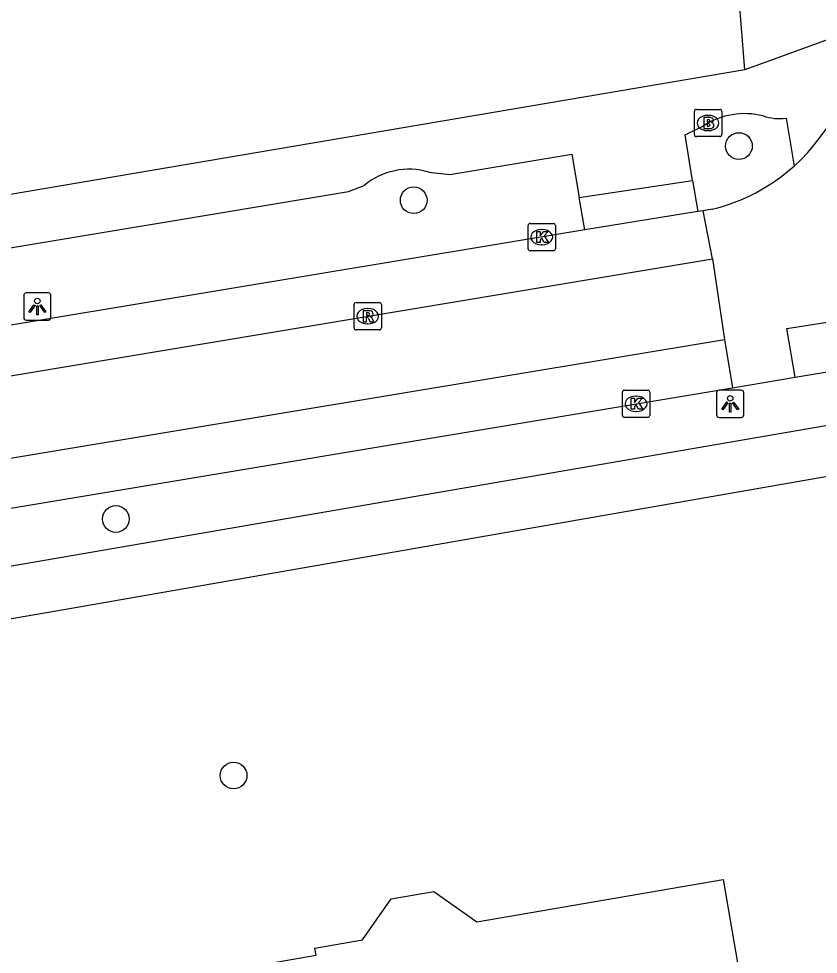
# Model space of a CAD drawing. Extents: x 161772 to 163123, y 383092 to 383917.
# Drawn here: x 162375.29 to 162404.58, y 383625.53 to 383659.79 of the extents above; entities that cross this region are included whole.
import ezdxf

# ---------------------------------------------------------------- set-up
doc = ezdxf.new("R2010")
doc.units = 0
for name, color, linetype in [('IMGEO_Boom', 7, 'Continuous'), ('IMGEO_Brandkraan', 7, 'Continuous'), ('IMGEO_Kolk', 7, 'Continuous'), ('IMGEO_Lichtpunt', 7, 'Continuous'), ('IMGEO_Pand', 7, 'Continuous'), ('IMGEO_Rijbaan_lokaal_gesloten', 7, 'Continuous'), ('IMGEO_Rijbaan_lokaal_open', 7, 'Continuous'), ('IMGEO_Rioolput', 7, 'Continuous'), ('IMGEO_Voetpad_open', 7, 'Continuous')]:
    doc.layers.add(name, color=color, linetype=linetype)

msp = doc.modelspace()

# ---------------------------------------------------------------- linework, layer by layer
at = {"layer": 'IMGEO_Boom'}
for centre in [(162401.674, 383655.128), (162389.761, 383653.144), (162378.85, 383641.47), (162383.164, 383632.077)]:
    msp.add_circle(centre, 0.489, dxfattribs=at)
at = {"layer": 'IMGEO_Brandkraan'}
for p, q in [((162400.117, 383656.472), (162400.969, 383656.472)), ((162400.042, 383655.546), (162400.042, 383656.398)), ((162400.53, 383656.252), (162400.555, 383656.252)), ((162401.043, 383656.398), (162401.043, 383655.546)), ((162400.969, 383655.472), (162400.117, 383655.472)), ((162400.553, 383655.692), (162400.528, 383655.692))]:
    msp.add_line(p, q, dxfattribs=at)
for points in [[(162400.117, 383656.472), (162400.969, 383656.472)], [(162400.042, 383655.546), (162400.042, 383656.398)], [(162400.39, 383656.172), (162400.39, 383655.772), (162400.603, 383655.772)], [(162400.621, 383656.172), (162400.39, 383656.172)], [(162401.043, 383656.398), (162401.043, 383655.546)], [(162400.569, 383656.091), (162400.515, 383656.091), (162400.515, 383656.015)], [(162400.515, 383656.015), (162400.568, 383656.015)], [(162400.577, 383655.939), (162400.515, 383655.939), (162400.515, 383655.858)], [(162400.515, 383655.858), (162400.577, 383655.858)], [(162400.969, 383655.472), (162400.117, 383655.472)]]:
    msp.add_lwpolyline(points, dxfattribs=at)
for centre, radius, start, end in [((162400.119, 383656.396), 0.0765, 91.552, 178.448), ((162400.119, 383656.396), 0.0765, 91.552, 178.448), ((162400.967, 383656.396), 0.0765, 1.552, 88.448), ((162400.967, 383656.396), 0.0765, 1.552, 88.448), ((162400.625, 383656.027), 0.145, 59.4692, 91.5367), ((162400.65, 383656.074), 0.0922, 285.5137, 58.1501), ((162400.57, 383656.053), 0.0379, 267.8285, 90.9355), ((162400.578, 383655.898), 0.0404, 269.8759, 90.5077), ((162400.609, 383656.023), 0.251, 268.6676, 293.5347), ((162400.655, 383655.882), 0.105, 301.3115, 78.989), ((162400.119, 383655.548), 0.0765, 181.552, 268.448), ((162400.119, 383655.548), 0.0765, 181.552, 268.448), ((162400.967, 383655.548), 0.0765, 271.552, 358.448), ((162400.967, 383655.548), 0.0765, 271.552, 358.448)]:
    msp.add_arc(centre, radius, start, end, dxfattribs=at)
for centre, major_axis, ratio, start_param, end_param in [((162400.529, 383655.972), (-0.387, 0.002), 0.722429, 4.712389, 7.853982), ((162400.554, 383655.972), (-0.39, 0.002), 0.717154, 1.570796, 4.712389)]:
    msp.add_ellipse(centre, major_axis=major_axis, ratio=ratio, start_param=start_param, end_param=end_param, dxfattribs=at)
at = {"layer": 'IMGEO_Kolk'}
for p, q in [((162393.95, 383651.367), (162393.95, 383652.219)), ((162394.025, 383652.293), (162394.877, 383652.293)), ((162394.438, 383652.073), (162394.463, 383652.073)), ((162394.951, 383652.219), (162394.951, 383651.367)), ((162394.461, 383651.513), (162394.436, 383651.513)), ((162394.877, 383651.293), (162394.025, 383651.293)), ((162397.482, 383646.19), (162398.334, 383646.19)), ((162397.407, 383645.264), (162397.407, 383646.116)), ((162397.895, 383645.97), (162397.92, 383645.97)), ((162398.408, 383646.116), (162398.408, 383645.264)), ((162398.334, 383645.19), (162397.482, 383645.19)), ((162397.918, 383645.41), (162397.893, 383645.41))]:
    msp.add_line(p, q, dxfattribs=at)
for points in [[(162393.95, 383651.367), (162393.95, 383652.219)], [(162394.025, 383652.293), (162394.877, 383652.293)], [(162394.271, 383651.993), (162394.394, 383651.993), (162394.394, 383651.842), (162394.524, 383651.993), (162394.688, 383651.993), (162394.542, 383651.842), (162394.695, 383651.593), (162394.543, 383651.593), (162394.458, 383651.757), (162394.394, 383651.69), (162394.394, 383651.593), (162394.271, 383651.593), (162394.271, 383651.993)], [(162394.951, 383652.219), (162394.951, 383651.367)], [(162394.877, 383651.293), (162394.025, 383651.293)], [(162397.482, 383646.19), (162398.334, 383646.19)], [(162397.407, 383645.264), (162397.407, 383646.116)], [(162397.728, 383645.89), (162397.851, 383645.89), (162397.851, 383645.739), (162397.981, 383645.89), (162398.145, 383645.89), (162397.999, 383645.739), (162398.152, 383645.49), (162398, 383645.49), (162397.915, 383645.654), (162397.851, 383645.587), (162397.851, 383645.49), (162397.728, 383645.49), (162397.728, 383645.89)], [(162398.408, 383646.116), (162398.408, 383645.264)], [(162398.334, 383645.19), (162397.482, 383645.19)]]:
    msp.add_lwpolyline(points, dxfattribs=at)
for centre, start, end in [((162394.027, 383652.217), 91.552, 178.448), ((162394.027, 383652.217), 91.552, 178.448), ((162394.875, 383652.217), 1.552, 88.448), ((162394.875, 383652.217), 1.552, 88.448), ((162394.027, 383651.369), 181.552, 268.448), ((162394.027, 383651.369), 181.552, 268.448), ((162394.875, 383651.369), 271.552, 358.448), ((162394.875, 383651.369), 271.552, 358.448), ((162397.484, 383646.114), 91.552, 178.448), ((162397.484, 383646.114), 91.552, 178.448), ((162398.332, 383646.114), 1.552, 88.448), ((162398.332, 383646.114), 1.552, 88.448), ((162397.484, 383645.266), 181.552, 268.448), ((162397.484, 383645.266), 181.552, 268.448), ((162398.332, 383645.266), 271.552, 358.448), ((162398.332, 383645.266), 271.552, 358.448)]:
    msp.add_arc(centre, 0.0765, start, end, dxfattribs=at)
for centre, major_axis, ratio, start_param, end_param in [((162394.437, 383651.793), (-0.387, 0.002), 0.722429, 4.712389, 7.853982), ((162394.462, 383651.793), (-0.39, 0.002), 0.717154, 1.570796, 4.712389), ((162397.894, 383645.69), (-0.387, 0.002), 0.722429, 4.712389, 7.853982), ((162397.919, 383645.69), (-0.39, 0.002), 0.717154, 1.570796, 4.712389)]:
    msp.add_ellipse(centre, major_axis=major_axis, ratio=ratio, start_param=start_param, end_param=end_param, dxfattribs=at)
at = {"layer": 'IMGEO_Lichtpunt'}
for p, q in [((162375.477, 383649.655), (162375.477, 383648.848)), ((162375.477, 383649.655), (162375.477, 383648.848)), ((162376.379, 383649.75), (162375.571, 383649.75)), ((162376.379, 383649.75), (162375.571, 383649.75)), ((162376.473, 383648.848), (162376.473, 383649.655)), ((162376.473, 383648.848), (162376.473, 383649.655)), ((162375.571, 383648.754), (162376.379, 383648.754)), ((162375.571, 383648.754), (162376.379, 383648.754)), ((162401.757, 383646.187), (162400.949, 383646.187)), ((162401.757, 383646.187), (162400.949, 383646.187)), ((162400.855, 383646.092), (162400.855, 383645.285)), ((162400.855, 383646.092), (162400.855, 383645.285)), ((162401.851, 383645.285), (162401.851, 383646.092)), ((162401.851, 383645.285), (162401.851, 383646.092)), ((162400.949, 383645.191), (162401.757, 383645.191)), ((162400.949, 383645.191), (162401.757, 383645.191))]:
    msp.add_line(p, q, dxfattribs=at)
for points in [[(162375.851, 383649.319), (162375.89, 383649.291), (162375.702, 383649.029), (162375.664, 383649.056), (162375.851, 383649.319)], [(162375.953, 383649.271), (162376, 383649.271), (162376, 383648.949), (162375.953, 383648.949), (162375.953, 383649.271)], [(162376.063, 383649.291), (162376.101, 383649.318), (162376.288, 383649.056), (162376.249, 383649.028), (162376.063, 383649.291)], [(162401.229, 383645.756), (162401.268, 383645.728), (162401.08, 383645.466), (162401.042, 383645.493), (162401.229, 383645.756)], [(162401.331, 383645.708), (162401.378, 383645.708), (162401.378, 383645.386), (162401.331, 383645.386), (162401.331, 383645.708)], [(162401.441, 383645.728), (162401.479, 383645.755), (162401.666, 383645.493), (162401.627, 383645.465), (162401.441, 383645.728)]]:
    msp.add_lwpolyline(points, dxfattribs=at)
for centre in [(162375.976, 383649.453), (162401.354, 383645.89)]:
    msp.add_circle(centre, 0.0994, dxfattribs=at)
for centre, start, end in [((162375.571, 383649.655), 90, 180), ((162375.571, 383649.655), 90, 180), ((162376.379, 383649.655), 0, 90), ((162376.379, 383649.655), 0, 90), ((162375.571, 383648.848), 180, 270), ((162375.571, 383648.848), 180, 270), ((162376.379, 383648.848), 270, 0), ((162376.379, 383648.848), 270, 360), ((162400.949, 383646.092), 90, 180), ((162400.949, 383646.092), 90, 180), ((162401.757, 383646.092), 0, 90), ((162401.757, 383646.092), 0, 90), ((162400.949, 383645.285), 180, 270), ((162400.949, 383645.285), 180, 270), ((162401.757, 383645.285), 270, 0), ((162401.757, 383645.285), 270, 360)]:
    msp.add_arc(centre, 0.0946, start, end, dxfattribs=at)
at = {"layer": 'IMGEO_Pand'}
msp.add_lwpolyline([(162399.03, 383610.816), (162388.968, 383609.079), (162388.915, 383609.387), (162383.98, 383608.535), (162382.052, 383619.707), (162381.201, 383624.634), (162386.186, 383625.494), (162386.141, 383625.755), (162387.882, 383626.056), (162388.939, 383627.555), (162390.495, 383627.823), (162392.069, 383626.713), (162401.091, 383628.27), (162403.957, 383611.666), (162399.03, 383610.816)], dxfattribs=at)
at = {"layer": 'IMGEO_Rijbaan_lokaal_gesloten'}
for points in [[(162400.168, 383652.728), (162396.033, 383652.056)], [(162400.369, 383652.761), (162400.168, 383652.728)], [(162396.033, 383652.056), (162373.004, 383648.235)], [(162324.048, 383640.04), (162324.366, 383638.28), (162400.705, 383651)], [(162289.753, 383627.613), (162289.408, 383629.436), (162310.979, 383633.067), (162401.14, 383648.038)], [(162403.73, 383646.66), (162406.288, 383647.086)], [(162370.817, 383641.176), (162401.438, 383646.278)]]:
    msp.add_lwpolyline(points, dxfattribs=at)
at = {"layer": 'IMGEO_Rijbaan_lokaal_open'}
for points in [[(162400.698, 383652.814), (162400.369, 383652.761)], [(162400.705, 383651), (162400.369, 383652.761)], [(162400.705, 383651), (162401.14, 383648.038)], [(162403.73, 383646.66), (162403.43, 383648.446), (162411.39, 383649.688), (162413.896, 383650.005), (162423.029, 383650.909), (162423.282, 383649.204)], [(162401.14, 383648.038), (162401.438, 383646.278)], [(162401.438, 383646.278), (162403.73, 383646.66)]]:
    msp.add_lwpolyline(points, dxfattribs=at)
for centre, radius, start, end in [((162399.025, 383659.608), 6.999, 311.8258, 358.4491), ((162399.025, 383659.615), 7.004, 283.8229, 311.7903)]:
    msp.add_arc(centre, radius, start, end, dxfattribs=at)
at = {"layer": 'IMGEO_Rioolput'}
for p, q in [((162387.576, 383648.47), (162387.576, 383649.322)), ((162387.651, 383649.396), (162388.503, 383649.396)), ((162388.577, 383649.322), (162388.577, 383648.47)), ((162388.064, 383649.176), (162388.089, 383649.176)), ((162388.087, 383648.616), (162388.062, 383648.616)), ((162388.503, 383648.396), (162387.651, 383648.396))]:
    msp.add_line(p, q, dxfattribs=at)
for points in [[(162387.576, 383648.47), (162387.576, 383649.322)], [(162387.651, 383649.396), (162388.503, 383649.396)], [(162388.577, 383649.322), (162388.577, 383648.47)], [(162388.165, 383649.094), (162387.913, 383649.096), (162387.913, 383648.696)], [(162388.091, 383649.015), (162388.037, 383649.015), (162388.037, 383648.934)], [(162388.037, 383648.934), (162388.089, 383648.934)], [(162387.913, 383648.696), (162388.037, 383648.696), (162388.037, 383648.858), (162388.048, 383648.858)], [(162388.095, 383648.829), (162388.166, 383648.696), (162388.306, 383648.696), (162388.241, 383648.822)], [(162388.503, 383648.396), (162387.651, 383648.396)]]:
    msp.add_lwpolyline(points, dxfattribs=at)
for centre, radius, start, end in [((162387.653, 383649.32), 0.0765, 91.552, 178.448), ((162387.653, 383649.32), 0.0765, 91.552, 178.448), ((162388.501, 383649.32), 0.0765, 1.552, 88.448), ((162388.501, 383649.32), 0.0765, 1.552, 88.448), ((162388.073, 383649.123), 0.19, 274.7715, 282.9687), ((162388.097, 383648.919), 0.0964, 77.0061, 93.1865), ((162388.111, 383648.976), 0.0378, 276.6634, 79.6772), ((162388.164, 383648.984), 0.109, 350.3612, 89.416), ((162388.162, 383648.984), 0.112, 277.5842, 350.9817), ((162388.047, 383648.805), 0.0533, 26.0293, 88.6989), ((162388.146, 383648.769), 0.108, 29.5134, 73.7905), ((162387.653, 383648.472), 0.0765, 181.552, 268.448), ((162387.653, 383648.472), 0.0765, 181.552, 268.448), ((162388.501, 383648.472), 0.0765, 271.552, 358.448), ((162388.501, 383648.472), 0.0765, 271.552, 358.448)]:
    msp.add_arc(centre, radius, start, end, dxfattribs=at)
for centre, major_axis, ratio, start_param, end_param in [((162388.063, 383648.896), (-0.387, 0.002), 0.722429, 4.712389, 7.853982), ((162388.088, 383648.896), (-0.39, 0.002), 0.717154, 1.570796, 4.712389)]:
    msp.add_ellipse(centre, major_axis=major_axis, ratio=ratio, start_param=start_param, end_param=end_param, dxfattribs=at)
at = {"layer": 'IMGEO_Voetpad_open'}
for points in [[(162401.886, 383657.92), (162401.617, 383661.304)], [(162406.021, 383659.419), (162401.886, 383657.92)], [(162401.886, 383657.92), (162324.273, 383644.745)], [(162403.406, 383656.154), (162403.692, 383654.393)], [(162399.979, 383653.868), (162399.701, 383655.539), (162400.372, 383655.874)], [(162390.317, 383654.172), (162391.085, 383654.088), (162395.55, 383654.831), (162395.827, 383653.243)], [(162395.827, 383653.243), (162399.979, 383653.868)], [(162399.979, 383653.868), (162400.168, 383652.728)], [(162372.814, 383649.387), (162372.551, 383650.994), (162387.376, 383653.467), (162387.941, 383653.686)], [(162396.033, 383652.056), (162395.827, 383653.243)], [(162406.496, 383645.939), (162406.633, 383645.187), (162371.192, 383639.08), (162371.026, 383640.009)], [(162423.412, 383645.583), (162412.338, 383644.315), (162376.943, 383638.143), (162297.948, 383624.537)]]:
    msp.add_lwpolyline(points, dxfattribs=at)
for centre, radius, start, end in [((162401.889, 383653.49), 2.825, 76.2763, 122.4699), ((162403.147, 383657.911), 1.776, 250.6812, 278.3935), ((162389.585, 383651.702), 2.576, 73.4832, 129.6371)]:
    msp.add_arc(centre, radius, start, end, dxfattribs=at)

doc.saveas('drawing.dxf')
